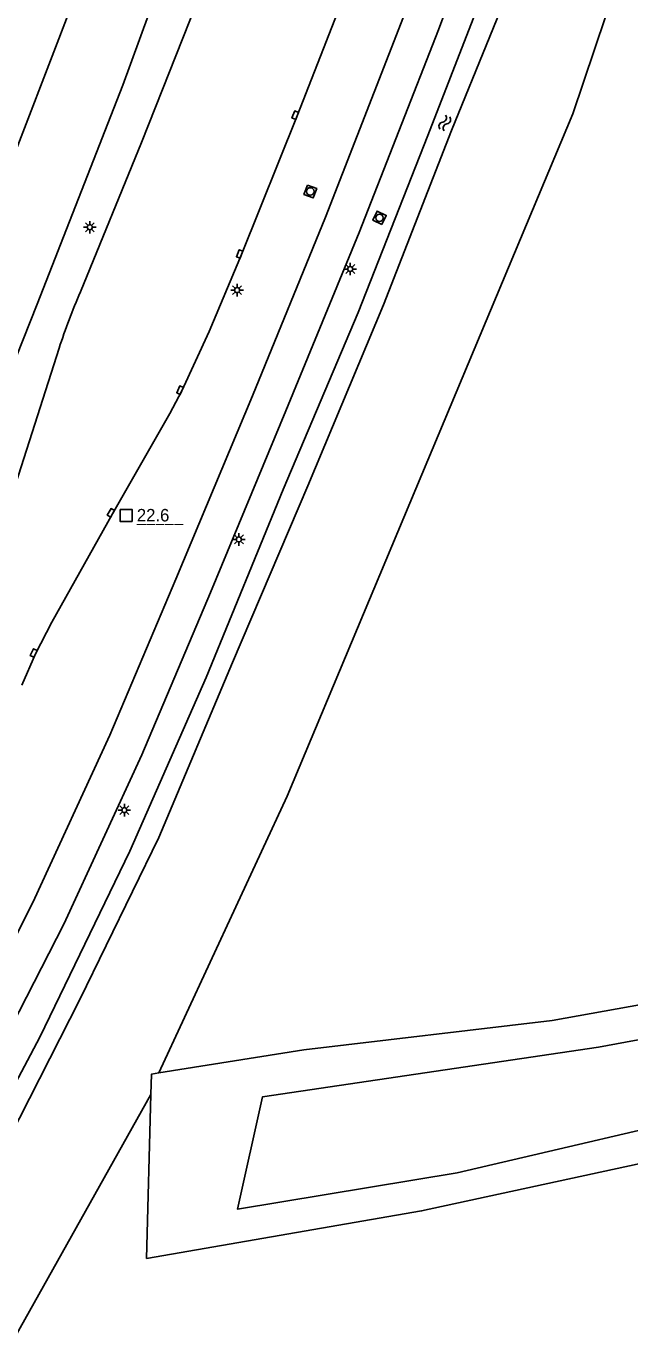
# Model space of a CAD drawing. Extents: x 125000 to 129004, y 397500 to 399008.
# Drawn here: x 125946.2 to 126006.6, y 397627.5 to 397759.4 of the extents above; entities that cross this region are included whole.
import ezdxf

# ---------------------------------------------------------------- set-up
doc = ezdxf.new("R2010")
doc.units = 0
for name, color, linetype in [('gg-knt-BGT kruinlijn', 7, 'Continuous'), ('gg-knt-bovenkant onderkant talud', 7, 'Continuous'), ('gg-knt-verharding', 7, 'Continuous'), ('gg-kntw-bovenkant insteek waterloop', 7, 'Continuous'), ('gt-anno-nummer hm paal', 7, 'Continuous'), ('gt-grn-groengrens', 7, 'Continuous'), ('gt-symb-hm paal', 7, 'Continuous'), ('gt-symb-kolk', 7, 'Continuous'), ('gt-symb-lichtmast', 7, 'Continuous'), ('gt-symb-rioolschacht', 7, 'Continuous'), ('gt-symb-watersymbool', 7, 'Continuous')]:
    doc.layers.add(name, color=color, linetype=linetype)

# ---------------------------------------------------------------- blocks, each defined once
blk = doc.blocks.new('gt0-KOLK')
at = {"layer": 'gt-symb-kolk'}
blk.add_lwpolyline([(0, 0), (0.37, 0), (0.37, 0.4), (-0.38, 0.4), (-0.38, 0), (0, 0)], dxfattribs=at)
blk = doc.blocks.new('gt0-LMAST')
at = {"layer": 'gt-symb-lichtmast'}
for p, q in [((-0.18, 0.17), (-0.45, 0.44)), ((-0.01, 0.25), (-0.01, 0.62)), ((0.17, 0.17), (0.44, 0.44)), ((-0.26, 0), (-0.63, 0)), ((-0.18, -0.18), (-0.45, -0.45)), ((-0.01, -0.25), (-0.01, -0.63)), ((0.44, -0.45), (0.17, -0.18)), ((0.24, 0), (0.62, 0))]:
    blk.add_line(p, q, dxfattribs=at)
blk.add_circle((-0.01, 0), 0.25, dxfattribs=at)
blk = doc.blocks.new('gt0-HMpaal')
at = {"layer": 'gt-symb-hm paal'}
blk.add_lwpolyline([(-0.6, 0.6), (0.6, 0.6), (0.6, -0.6), (-0.6, -0.6)], close=True, dxfattribs=at)
blk = doc.blocks.new('gt0-RS')
at = {"layer": 'gt-symb-rioolschacht'}
blk.add_lwpolyline([(-0.5, -0.5), (0.5, -0.5), (0.5, 0.5), (-0.5, 0.5)], close=True, dxfattribs=at)
blk.add_circle((0, 0), 0.375, dxfattribs=at)
blk = doc.blocks.new('gt0-WA')
at = {"layer": 'gt-symb-watersymbool'}
for centre, start, end in [((-0.32, 0.02), 28.0725, 151.9275), ((0.43, 0.42), 208.0725, 331.9275), ((-0.32, -0.43), 28.0725, 151.9275), ((0.43, -0.03), 208.0725, 331.9275)]:
    blk.add_arc(centre, 0.425, start, end, dxfattribs=at)

msp = doc.modelspace()

# ---------------------------------------------------------------- linework, layer by layer
at = {"layer": 'gg-knt-BGT kruinlijn'}
msp.add_lwpolyline([(126073.67, 397661.32), (126051.03, 397657.69), (126018.21, 397651.29), (125989.35, 397644.55), (125967.38, 397640.9), (125969.88, 397652.16), (126003.49, 397657.14), (126035.06, 397662.99), (126059.15, 397667.23), (126071.66, 397669.17), (126073.67, 397661.32)], dxfattribs=at)
at = {"layer": 'gg-knt-bovenkant onderkant talud'}
for points in [[(125959.49, 397654.55), (125974.01, 397656.86), (125998.85, 397659.81), (126026.56, 397664.77), (126048.67, 397668.56), (126063.47, 397670.62)], [(126055.92, 397654.89), (126047.68, 397653.38), (126020, 397648.15), (125985.79, 397640.73), (125958.27, 397635.98), (125958.7, 397652.38)], [(125958.7, 397652.38), (125958.76, 397654.43), (125959.49, 397654.55)]]:
    msp.add_lwpolyline(points, dxfattribs=at)
at = {"layer": 'gg-knt-verharding'}
msp.add_line((125942.19, 397704.3), (125949.51, 397727.14), dxfattribs=at)
for points in [[(125951.65, 397732.78), (125957.75, 397747.73), (125963.31, 397761.74), (125967.36, 397772.2), (125973.1, 397787.94), (125978.46, 397803.11), (125983.88, 397818.87), (125985.65, 397824.56), (125990.9, 397842.2), (125995.35, 397857)], [(125929.74, 397708.58), (125935.59, 397722.99), (125941.16, 397736.9), (125943.45, 397742.86), (125943.61, 397742.82), (125950.93, 397761.88), (125958.48, 397782.84), (125965.68, 397803.59), (125972.44, 397824.01), (125978.36, 397842.89), (125982.42, 397856.14)], [(125989.22, 397852.44), (125977.38, 397814.59), (125970.68, 397794.76), (125962.95, 397772.93), (125955.88, 397753.47), (125947.32, 397731.55), (125940.27, 397713.87), (125935.8, 397703.2)], [(125945.77, 397693.39), (125947.14, 397696.52), (125948.78, 397699.71), (125954.87, 397710.56), (125960.6, 397720.6), (125961.8, 397722.86), (125964.52, 397728.82), (125967.77, 397736.51), (125973.33, 397750.41), (125979.14, 397765.31), (125984.42, 397779.34), (125989.17, 397792.43), (125994.33, 397807.55), (125999.04, 397821.79), (126006.26, 397844.32), (126008.84, 397852.41)], [(125932.5, 397636.46), (125933.05, 397637.38), (125941, 397651.94), (125949.97, 397669.44), (125957.79, 397686.42), (125964.65, 397702.66), (125972.2, 397720.86), (125979.53, 397738.74), (125987.48, 397759.03), (125994.61, 397778.14), (126001.36, 397796.92), (126006.63, 397812.76), (126011.59, 397828.35), (126012.33, 397830.75)], [(125929.34, 397638.26), (125930, 397639.36), (125937.72, 397653.47), (125946.88, 397671.63), (125954.58, 397688.37), (125961.18, 397704), (125968.86, 397722.36), (125976.18, 397740.27), (125984.21, 397760.92), (125991.02, 397779.14), (125993.16, 397785.08)]]:
    msp.add_lwpolyline(points, dxfattribs=at)
msp.add_arc((126000.9, 397710.87), 53.9, 156.0172, 162.4303, dxfattribs=at)
at = {"layer": 'gg-kntw-bovenkant insteek waterloop'}
for points in [[(126012.8, 397821.95), (126007.61, 397806.87), (126001.69, 397789.29), (125993.44, 397766.62), (125986.41, 397748.45), (125979.45, 397730.72), (125971.92, 397712.97), (125964.22, 397694.16), (125956.6, 397676.75), (125947.58, 397658.14), (125938.96, 397641.92), (125938.82, 397639.87), (125939.44, 397639.53)], [(125939.44, 397639.53), (125940.56, 397640.68), (125944.54, 397648.04), (125951.58, 397661.92), (125959.49, 397678.13), (125966.87, 397695.65), (125974.4, 397713.36), (125981.97, 397731.47), (125988.77, 397748.94), (125996.46, 397767.82), (126002.95, 397785.53), (126008.82, 397803.24), (126014.99, 397821.45)]]:
    msp.add_lwpolyline(points, dxfattribs=at)
at = {"layer": 'gt-grn-groengrens'}
msp.add_line((125931.07, 397603.13), (125958.7, 397652.38), dxfattribs=at)
msp.add_lwpolyline([(126025.01, 397822.21), (126000.93, 397750.6), (125972.32, 397682.27), (125959.49, 397654.55)], dxfattribs=at)

# ---------------------------------------------------------------- block references
at = {"layer": 'gt-symb-hm paal'}
msp.add_blockref('gt0-HMpaal', (125956.21, 397710.39), dxfattribs=at)
at = {"layer": 'gt-symb-kolk'}
for p, rotation in [((125973.33, 397750.41), 68.71983368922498), ((125967.77, 397736.51), 68.15602307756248), ((125961.8, 397722.86), 65.48492927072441), ((125954.87, 397710.56), 60.255118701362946), ((125947.14, 397696.52), 62.87123394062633)]:
    msp.add_blockref('gt0-KOLK', p, dxfattribs=dict(at, rotation=rotation))
at = {"layer": 'gt-symb-lichtmast'}
for p in [(125952.59, 397739.25), (125978.66, 397735.07), (125967.33, 397732.96), (125967.51, 397707.99), (125956.05, 397680.87)]:
    msp.add_blockref('gt0-LMAST', p, dxfattribs=at)
at = {"layer": 'gt-symb-rioolschacht'}
for p, rotation in [((125974.65, 397742.84), -110.42861714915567), ((125981.58, 397740.2), 64.79277878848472)]:
    msp.add_blockref('gt0-RS', p, dxfattribs=dict(at, rotation=rotation))
at = {"layer": 'gt-symb-watersymbool', "rotation": -111.76950168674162}
msp.add_blockref('gt0-WA', (125988.14, 397749.75), dxfattribs=at)

# ---------------------------------------------------------------- texts
at = {"layer": 'gt-anno-nummer hm paal'}
msp.add_text('22.6', height=1.25, dxfattribs=at).set_placement((125957.29, 397709.79))
at = {"layer": 'gt-symb-hm paal'}
msp.add_text('_____', height=1.25, dxfattribs=at).set_placement((125957.29, 397709.79))

doc.saveas('drawing.dxf')
